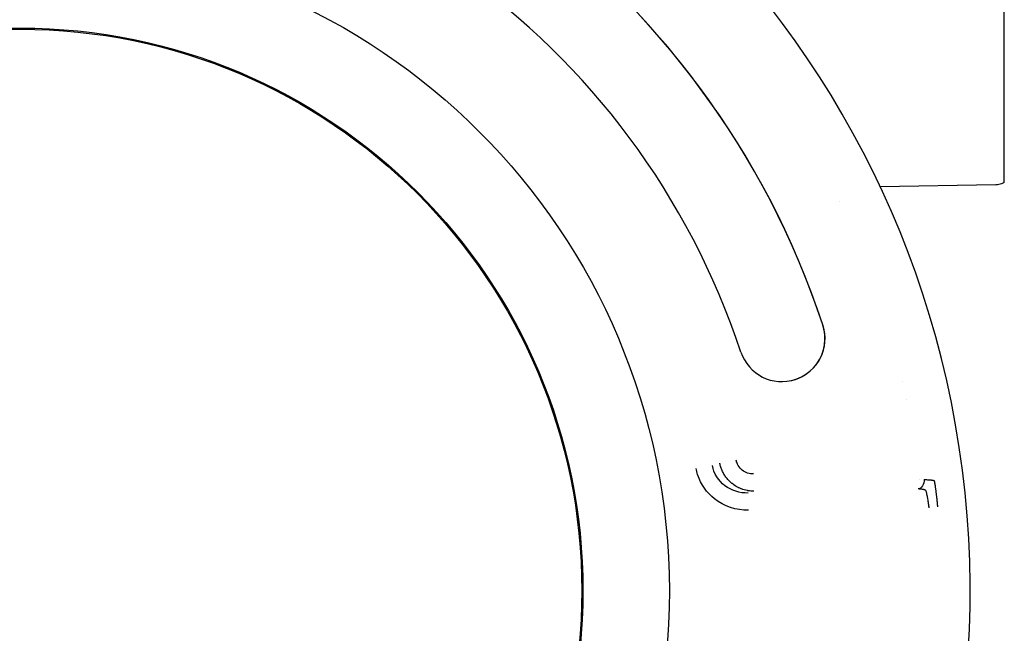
# Model space of a CAD drawing. Extents: x -89225 to 110569, y 13360 to 87647.
# Tile 401 of 478: x 84915 to 84972, y 67498 to 67533. Entities that reach past the tile are written whole.
import ezdxf

# ---------------------------------------------------------------- set-up
doc = ezdxf.new("R2010")
doc.units = 0
doc.layers.add('Iv-Lines 035', color=4, linetype='Continuous')

# ---------------------------------------------------------------- blocks, each defined once
blk = doc.blocks.new('Beuchtingstank doorsnede')
blk.add_line((1197751.961, -937879.941), (1197745.266, -937880.058))
for centre, radius in [((1197695.497, -937903.424), 37.564), ((1197695.495, -937903.424), 32.565), ((1197695.494, -937903.424), 32.5)]:
    blk.add_circle(centre, radius)
for centre, radius, start, end in [((1197695.461, -937903.424), 55.013, 281.0336, 260.525), ((1197695.499, -937903.424), 48.929, 18.329, 163.2249), ((1197695.498, -937903.424), 48.929, 18.329, 89.9996), ((1197695.498, -937903.424), 43.929, 90, 163.2249), ((1197695.499, -937903.424), 43.929, 18.329, 163.2249), ((1197695.448, -937903.431), 52.516, 25.3901, 25.3902), ((1197739.573, -937888.823), 2.5, 198.329, 18.329), ((1197739.572, -937888.823), 2.5, 270.0075, 18.329), ((1197695.59, -937903.394), 52.369, 13.36155347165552, 13.36161533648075), ((1197695.498, -937903.416), 52.464, 12.1456, 12.1457), ((1197695.517, -937903.417), 52.445, 7.0726, 7.0727)]:
    blk.add_arc(centre, radius, start, end)
blk.add_ellipse((1197752.444, -937863.424), major_axis=(0, 16.383), ratio=0.000546, start_param=3.141908, end_param=6.28287)
for points, knots in [([(1197752.444, -937879.807), (1197752.35, -937879.861), (1197752.246, -937879.9), (1197752.081, -937879.934), (1197752.021, -937879.94), (1197751.961, -937879.941)], [0, 0, 0, 0, 0.03243134, 0.03243134, 0.05044879, 0.05044879, 0.05044879, 0.05044879]), ([(1197737.952, -937897.663), (1197737.894, -937897.664), (1197737.838, -937897.662), (1197737.725, -937897.652), (1197737.669, -937897.645), (1197737.599, -937897.633), (1197737.584, -937897.631), (1197737.512, -937897.617), (1197737.456, -937897.603), (1197737.347, -937897.572), (1197737.294, -937897.554), (1197737.237, -937897.533), (1197737.232, -937897.531), (1197737.174, -937897.508), (1197737.122, -937897.486), (1197737.024, -937897.438), (1197736.977, -937897.413), (1197736.886, -937897.36), (1197736.843, -937897.332), (1197736.766, -937897.278), (1197736.732, -937897.252), (1197736.696, -937897.223), (1197736.693, -937897.221), (1197736.688, -937897.217), (1197736.687, -937897.216), (1197736.626, -937897.167), (1197736.571, -937897.116), (1197736.465, -937897.008), (1197736.415, -937896.951), (1197736.321, -937896.83), (1197736.277, -937896.766), (1197736.232, -937896.692), (1197736.227, -937896.683), (1197736.184, -937896.611), (1197736.15, -937896.544), (1197736.089, -937896.41), (1197736.064, -937896.342), (1197736.02, -937896.206), (1197736.002, -937896.138), (1197735.986, -937896.057), (1197735.984, -937896.046), (1197735.982, -937896.034)], [0, 0, 0, 0, 0.0541327, 0.0541327, 0.109852, 0.109852, 0.125, 0.125, 0.1841903, 0.1841903, 0.2441883, 0.2441883, 0.25, 0.25, 0.3127527, 0.3127527, 0.375, 0.375, 0.4375, 0.4375, 0.4921875, 0.4921875, 0.497842, 0.497842, 0.5, 0.5, 0.5778389, 0.5778389, 0.6574611, 0.6574611, 0.7397897, 0.7397897, 0.75, 0.75, 0.8302007, 0.8302007, 0.9091116, 0.9091116, 0.9865524, 0.9865524, 1, 1, 1, 1]), ([(1197737.939, -937896.667), (1197737.821, -937896.67), (1197737.703, -937896.651), (1197737.591, -937896.614), (1197737.481, -937896.577), (1197737.377, -937896.522), (1197737.285, -937896.45), (1197737.192, -937896.377), (1197737.113, -937896.288), (1197737.052, -937896.187), (1197737.014, -937896.126), (1197736.984, -937896.06), (1197736.961, -937895.992), (1197736.959, -937895.988), (1197736.958, -937895.984), (1197736.957, -937895.979), (1197736.945, -937895.941), (1197736.935, -937895.901), (1197736.928, -937895.861)], [-0.1407548, -0.1407548, -0.1407548, -0.1407548, -0.1053996, -0.1053996, -0.1053996, -0.0704325, -0.0704325, -0.0704325, -0.0351214, -0.0351214, -0.0351214, -0.0135068, -0.0135068, -0.0135068, -0.0122172, -0.0122172, -0.0122172, 0, 0, 0, 0]), ([(1197737.641, -937898.767), (1197736.937, -937898.78), (1197736.23, -937898.546), (1197735.676, -937898.111), (1197735.231, -937897.76), (1197734.886, -937897.279), (1197734.707, -937896.74), (1197734.703, -937896.728), (1197734.699, -937896.716), (1197734.695, -937896.703), (1197734.658, -937896.586), (1197734.629, -937896.465), (1197734.608, -937896.344)], [-0.422402, -0.422402, -0.422402, -0.422402, -0.2111686, -0.2111686, -0.2111686, -0.040941, -0.040941, -0.040941, -0.0370846, -0.0370846, -0.0370846, 0, 0, 0, 0]), ([(1197737.628, -937897.77), (1197737.142, -937897.785), (1197736.169, -937897.482), (1197735.631, -937896.638), (1197735.554, -937896.172)], [0, 0, 0, 0, 0.5, 1, 1, 1, 1]), ([(1197747.812, -937896.992), (1197747.859, -937896.993), (1197747.903, -937896.995), (1197747.984, -937896.998), (1197748.021, -937897), (1197748.085, -937897.004), (1197748.112, -937897.006), (1197748.163, -937897.01), (1197748.185, -937897.012), (1197748.212, -937897.015), (1197748.219, -937897.016), (1197748.237, -937897.018), (1197748.249, -937897.019), (1197748.277, -937897.023), (1197748.292, -937897.026), (1197748.319, -937897.031), (1197748.331, -937897.033), (1197748.352, -937897.039), (1197748.36, -937897.042), (1197748.373, -937897.047), (1197748.378, -937897.05), (1197748.384, -937897.055), (1197748.385, -937897.056), (1197748.386, -937897.058)], [0, 0, 0, 0, 0.109732, 0.109732, 0.218664, 0.218664, 0.314351, 0.314351, 0.408871, 0.408871, 0.438929, 0.438929, 0.5, 0.5, 0.599597, 0.599597, 0.704499, 0.704499, 0.812675, 0.812675, 0.926395, 0.926395, 1, 1, 1, 1]), ([(1197748.392, -937897.073), (1197748.394, -937897.077), (1197748.396, -937897.084), (1197748.399, -937897.094), (1197748.401, -937897.102), (1197748.403, -937897.112), (1197748.406, -937897.124), (1197748.408, -937897.137), (1197748.411, -937897.151), (1197748.414, -937897.168), (1197748.417, -937897.185), (1197748.421, -937897.204), (1197748.424, -937897.225), (1197748.428, -937897.245), (1197748.431, -937897.266), (1197748.435, -937897.289), (1197748.438, -937897.312), (1197748.442, -937897.336), (1197748.446, -937897.362), (1197748.45, -937897.388), (1197748.454, -937897.416), (1197748.458, -937897.445), (1197748.462, -937897.473), (1197748.466, -937897.504), (1197748.47, -937897.535), (1197748.472, -937897.543), (1197748.473, -937897.551), (1197748.474, -937897.558), (1197748.478, -937897.588), (1197748.482, -937897.618), (1197748.486, -937897.65), (1197748.486, -937897.655), (1197748.487, -937897.66), (1197748.488, -937897.665), (1197748.489, -937897.679), (1197748.491, -937897.693), (1197748.493, -937897.707), (1197748.496, -937897.732), (1197748.499, -937897.757), (1197748.502, -937897.783), (1197748.506, -937897.816), (1197748.51, -937897.85), (1197748.515, -937897.886), (1197748.519, -937897.921), (1197748.523, -937897.956), (1197748.527, -937897.993), (1197748.528, -937898.005), (1197748.53, -937898.017), (1197748.531, -937898.03), (1197748.536, -937898.071), (1197748.54, -937898.112), (1197748.545, -937898.154), (1197748.545, -937898.157), (1197748.545, -937898.161), (1197748.546, -937898.164), (1197748.55, -937898.206), (1197748.555, -937898.248), (1197748.559, -937898.29), (1197748.562, -937898.317), (1197748.564, -937898.343), (1197748.567, -937898.369), (1197748.571, -937898.411), (1197748.575, -937898.453), (1197748.579, -937898.495), (1197748.582, -937898.523), (1197748.584, -937898.551), (1197748.587, -937898.579)], [0, 0, 0, 0, 0.066069, 0.066069, 0.066069, 0.125, 0.125, 0.125, 0.1875, 0.1875, 0.1875, 0.25, 0.25, 0.25, 0.308092, 0.308092, 0.308092, 0.367478, 0.367478, 0.367478, 0.42697, 0.42697, 0.42697, 0.485725, 0.485725, 0.485725, 0.5, 0.5, 0.5, 0.553716, 0.553716, 0.553716, 0.5625, 0.5625, 0.5625, 0.585938, 0.585938, 0.585938, 0.626953, 0.626953, 0.626953, 0.680304, 0.680304, 0.680304, 0.73266, 0.73266, 0.73266, 0.75, 0.75, 0.75, 0.807688, 0.807688, 0.807688, 0.8125, 0.8125, 0.8125, 0.870385, 0.870385, 0.870385, 0.90625, 0.90625, 0.90625, 0.962511, 0.962511, 0.962511, 1, 1, 1, 1]), ([(1197747.897, -937897.616), (1197747.896, -937897.614), (1197747.895, -937897.612), (1197747.891, -937897.608), (1197747.889, -937897.606), (1197747.881, -937897.601), (1197747.874, -937897.598), (1197747.857, -937897.591), (1197747.847, -937897.587), (1197747.823, -937897.581), (1197747.81, -937897.578), (1197747.788, -937897.573), (1197747.781, -937897.572), (1197747.774, -937897.57), (1197747.774, -937897.57), (1197747.774, -937897.57), (1197747.755, -937897.567), (1197747.735, -937897.563), (1197747.69, -937897.557), (1197747.666, -937897.554), (1197747.627, -937897.549), (1197747.613, -937897.548), (1197747.579, -937897.544), (1197747.557, -937897.542), (1197747.511, -937897.538), (1197747.487, -937897.536), (1197747.462, -937897.534)], [0, 0, 0, 0, 0.0625, 0.0625, 0.1171875, 0.1171875, 0.2282214, 0.2282214, 0.3400693, 0.3400693, 0.4508473, 0.4508473, 0.5, 0.5, 0.5004777, 0.5004777, 0.5004777, 0.625, 0.625, 0.7512178, 0.7512178, 0.8125, 0.8125, 0.90625, 0.90625, 1, 1, 1, 1]), ([(1197747.903, -937897.631), (1197747.905, -937897.634), (1197747.908, -937897.642), (1197747.912, -937897.652), (1197747.916, -937897.663), (1197747.92, -937897.677), (1197747.924, -937897.693), (1197747.929, -937897.71), (1197747.934, -937897.73), (1197747.939, -937897.753), (1197747.945, -937897.776), (1197747.951, -937897.802), (1197747.957, -937897.83), (1197747.963, -937897.859), (1197747.969, -937897.89), (1197747.976, -937897.923), (1197747.978, -937897.932), (1197747.98, -937897.941), (1197747.982, -937897.951), (1197747.988, -937897.985), (1197747.995, -937898.021), (1197748.002, -937898.058), (1197748.009, -937898.096), (1197748.016, -937898.136), (1197748.022, -937898.176), (1197748.029, -937898.217), (1197748.036, -937898.26), (1197748.043, -937898.303), (1197748.05, -937898.346), (1197748.057, -937898.39), (1197748.063, -937898.435), (1197748.07, -937898.48), (1197748.076, -937898.526), (1197748.082, -937898.571), (1197748.085, -937898.589), (1197748.087, -937898.607), (1197748.089, -937898.624)], [0, 0, 0, 0, 0.093906, 0.093906, 0.093906, 0.188355, 0.188355, 0.188355, 0.283382, 0.283382, 0.283382, 0.378614, 0.378614, 0.378614, 0.473963, 0.473963, 0.473963, 0.5, 0.5, 0.5, 0.593022, 0.593022, 0.593022, 0.686043, 0.686043, 0.686043, 0.77896, 0.77896, 0.77896, 0.871745, 0.871745, 0.871745, 0.964269, 0.964269, 0.964269, 1, 1, 1, 1])]:
    blk.add_open_spline(points, degree=3, knots=knots)
blk.add_open_spline([(1197747.812, -937896.992), (1197747.817, -937897.109), (1197747.747, -937897.401), (1197747.546, -937897.529), (1197747.462, -937897.534)], degree=3)

msp = doc.modelspace()

# ---------------------------------------------------------------- block references
at = {"layer": 'Iv-Lines 035'}
msp.add_blockref('Beuchtingstank doorsnede', (-1112780.934, 1005403.429), dxfattribs=at)

doc.saveas('drawing.dxf')
